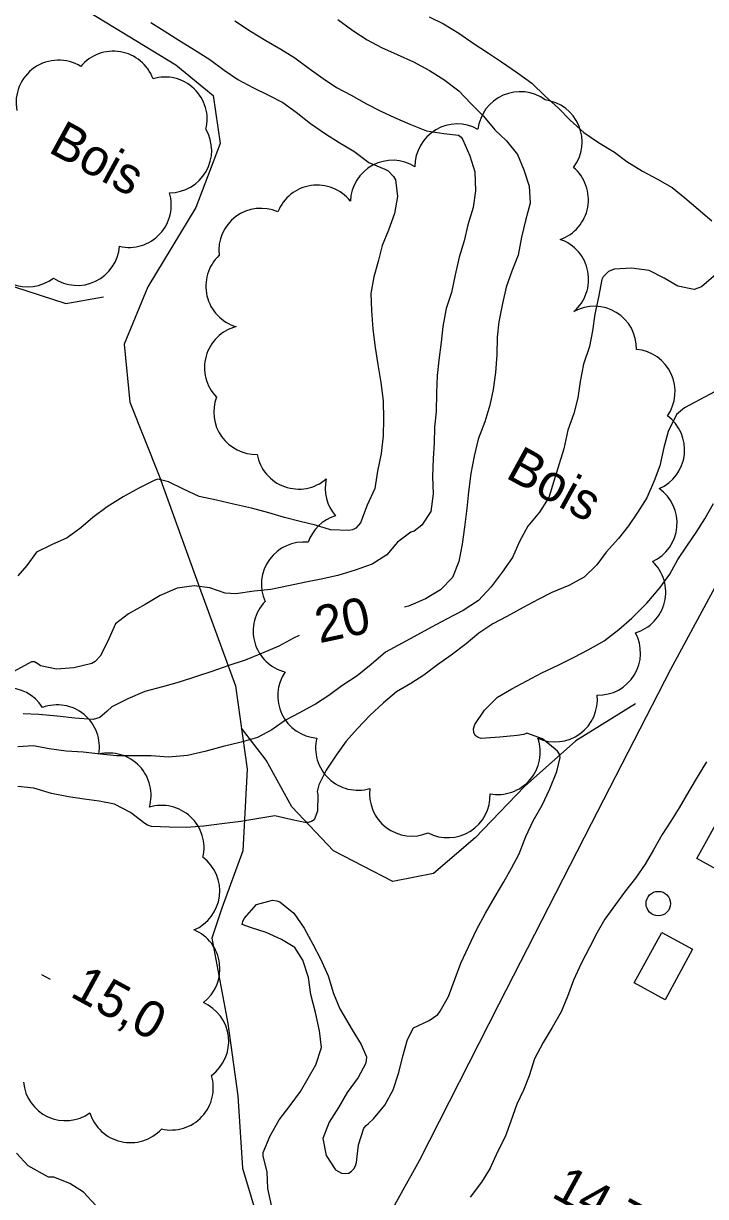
# Model space of a CAD drawing. Extents: x 219136 to 222520, y 5421589 to 5424530.
# Drawn here: x 220319 to 220374.8, y 5423575.6 to 5423671.8 of the extents above; entities that cross this region are included whole.
import ezdxf

# ---------------------------------------------------------------- set-up
doc = ezdxf.new("R2010")
doc.units = 0
for name, color, linetype in [('Level 1', 7, 'Continuous'), ('Level 19', 7, 'Continuous'), ('Level 2', 7, 'Continuous'), ('Level 22', 7, 'Continuous'), ('Level 3', 7, 'Continuous'), ('Level 31', 7, 'Continuous'), ('Level 36', 7, 'Continuous'), ('Level 4', 7, 'Continuous'), ('Level 44', 7, 'Continuous')]:
    doc.layers.add(name, color=color, linetype=linetype)

msp = doc.modelspace()

# ---------------------------------------------------------------- linework, layer by layer
at = {"layer": 'Level 1'}
for points in [[(220344.71, 5423672.07), (220345.96, 5423671.18), (220347.12, 5423670.41), (220348.29, 5423669.79), (220349.57, 5423669.2), (220350.93, 5423668.6), (220352.24, 5423667.9), (220353.41, 5423667.17), (220354.62, 5423666.24), (220355.63, 5423665.16), (220356.65, 5423664.16), (220357.58, 5423663.05), (220358.52, 5423662.13), (220359.43, 5423661.03), (220359.96, 5423659.75), (220360.4, 5423658.42), (220360.47, 5423657.02), (220360.09, 5423655.61), (220359.77, 5423654.25), (220359.49, 5423652.76), (220358.96, 5423651.45), (220358.51, 5423650.14), (220358.2, 5423648.8), (220357.9, 5423647.3), (220357.77, 5423646.06), (220357.73, 5423644.6), (220357.62, 5423643.15), (220357.45, 5423641.76), (220357.18, 5423640.48), (220356.77, 5423639.12), (220356.22, 5423637.69), (220355.89, 5423636.3), (220355.6, 5423634.87), (220355.42, 5423633.39), (220355.29, 5423632.02), (220355.1, 5423630.49), (220354.91, 5423629.1), (220354.64, 5423627.68), (220354.12, 5423626.37), (220353.12, 5423625.34), (220351.91, 5423624.61), (220350.51, 5423624.01), (220350.19, 5423623.94)], [(220341.54, 5423621.61), (220341.1, 5423621.38), (220339.88, 5423620.74), (220338.46, 5423620.13), (220337.12, 5423619.6), (220335.72, 5423619.13), (220334.39, 5423618.66), (220333.15, 5423618.24), (220331.72, 5423617.8), (220330.35, 5423617.4), (220328.9, 5423617.03), (220327.51, 5423616.42), (220326.22, 5423615.76), (220325.82, 5423615.4), (220325.22, 5423614.88), (220324.68, 5423614.74), (220323.18, 5423614.83), (220321.73, 5423615)], [(220321.73, 5423615), (220320.24, 5423615.15), (220318.96, 5423615.2)]]:
    msp.add_lwpolyline(points, dxfattribs=at)
at = {"layer": 'Level 19'}
msp.add_lwpolyline([(220264.95, 5423720.37), (220259.8, 5423716.84), (220255.97, 5423712.71), (220254.12, 5423708.94), (220255.03, 5423704.95), (220257.6, 5423701.67), (220265.26, 5423695.03), (220275.33, 5423686.76), (220285.43, 5423678.24), (220298.03, 5423667.55), (220308.54, 5423657.7), (220318.25, 5423650.18), (220322.45, 5423648.81), (220325.52, 5423649.35)], dxfattribs=at)
at = {"layer": 'Level 2'}
for points in [[(220352.21, 5423672.29), (220353.36, 5423671.73), (220354.64, 5423670.96), (220355.81, 5423670.14), (220357.05, 5423669.33), (220358.13, 5423668.62), (220359.43, 5423667.71), (220360.61, 5423666.86), (220361.71, 5423665.8), (220362.78, 5423664.82), (220363.74, 5423663.83), (220364.88, 5423662.81), (220366.07, 5423661.99), (220367.39, 5423661.21), (220368.38, 5423660.44), (220369.67, 5423659.65), (220370.9, 5423658.99), (220372.1, 5423658.31), (220373.15, 5423657.47), (220374.23, 5423656.55), (220375.36, 5423655.58)], [(220329.39, 5423671.84), (220330.49, 5423671.14), (220331.7, 5423670.39), (220332.99, 5423669.6), (220334.23, 5423668.79), (220335.41, 5423667.94), (220336.53, 5423667.16), (220337.76, 5423666.5), (220339.04, 5423665.88), (220340.22, 5423665.27), (220341.31, 5423664.49), (220342.49, 5423663.56), (220343.71, 5423662.72), (220344.83, 5423662.01), (220346.04, 5423661.3), (220347.27, 5423660.37), (220348.57, 5423659.81), (220348.83, 5423659.67), (220349.28, 5423659.23), (220349.43, 5423658.93), (220349.61, 5423657.59), (220349.37, 5423656.19), (220348.88, 5423654.83), (220348.34, 5423653.56), (220348.02, 5423652.26), (220347.68, 5423651), (220347.41, 5423649.62), (220347.49, 5423648.23), (220347.59, 5423646.71), (220347.77, 5423645.2), (220348, 5423643.82), (220348.25, 5423642.34), (220348.44, 5423640.84), (220348.47, 5423639.34), (220348.43, 5423637.96), (220348.27, 5423636.51), (220347.96, 5423635.08), (220347.75, 5423633.65), (220347.12, 5423632.29), (220346.58, 5423630.85), (220346.2, 5423630.4)], [(220336.29, 5423671.98), (220337.57, 5423671.13), (220338.81, 5423670.35), (220340.05, 5423669.66), (220341.21, 5423668.94), (220342.36, 5423668.07), (220343.52, 5423667.24), (220344.62, 5423666.52), (220345.8, 5423665.87), (220347.08, 5423665.17), (220348.2, 5423664.59), (220349.37, 5423664.04), (220350.61, 5423663.51), (220351.98, 5423662.96), (220353.41, 5423662.75), (220354.6, 5423662.59), (220354.83, 5423662.44), (220354.96, 5423662.21), (220355.54, 5423660.9), (220355.94, 5423659.59), (220355.99, 5423658.05), (220355.81, 5423656.67), (220355.38, 5423655.27), (220355.06, 5423653.94)], [(220355.06, 5423653.94), (220354.65, 5423652.62), (220354.34, 5423651.17), (220354.03, 5423649.71), (220353.6, 5423648.39), (220353.33, 5423646.92), (220353.17, 5423645.63), (220352.99, 5423644.18), (220352.85, 5423642.9), (220352.79, 5423641.49), (220352.78, 5423639.94), (220352.64, 5423638.67), (220352.6, 5423637.38), (220352.52, 5423636.11), (220352.48, 5423634.62), (220352.54, 5423633.21), (220352.34, 5423631.78), (220351.59, 5423630.65), (220350.96, 5423630.17), (220350.71, 5423630.09), (220349.6, 5423629.26), (220348.74, 5423628.21), (220347.53, 5423627.45), (220346.13, 5423626.97), (220344.71, 5423626.53), (220343.35, 5423626.22), (220342.1, 5423625.97), (220340.69, 5423625.68), (220339.24, 5423625.39), (220337.87, 5423625.23), (220336.37, 5423625.03), (220335.48, 5423625.09), (220334.24, 5423625.51), (220332.96, 5423625.69), (220331.56, 5423625.49), (220330.16, 5423624.88), (220328.93, 5423624.15), (220327.58, 5423623.39), (220326.5, 5423622.56), (220326.4, 5423622.33), (220325.86, 5423621.08), (220325.25, 5423619.93), (220324.84, 5423619.48), (220324.57, 5423619.33), (220323.11, 5423618.96), (220321.68, 5423618.84), (220320.36, 5423619.13), (220320.15, 5423619.3), (220319.88, 5423619.45), (220319.62, 5423619.44), (220319.39, 5423619.31), (220318.13, 5423618.63)], [(220375.68, 5423651.2), (220374.51, 5423650.17), (220373.9, 5423649.97), (220372.56, 5423650.22), (220371.44, 5423650.88), (220370.23, 5423651.51), (220368.78, 5423651.71), (220367.35, 5423651.63), (220366.88, 5423651.42), (220366.45, 5423650.99)], [(220366.45, 5423650.99), (220366.33, 5423650.77), (220366.06, 5423649.32), (220365.78, 5423647.94), (220365.57, 5423646.57), (220365.32, 5423645.3), (220364.85, 5423643.84), (220364.57, 5423642.42), (220364.37, 5423641.08), (220364.05, 5423639.81), (220363.55, 5423638.43), (220363.24, 5423636.91), (220362.84, 5423635.68), (220362.4, 5423634.26), (220361.99, 5423632.91), (220361.23, 5423631.72), (220360.29, 5423630.56), (220359.61, 5423629.32), (220359.03, 5423627.99), (220358.17, 5423626.79), (220357.27, 5423625.61), (220356.25, 5423624.49), (220354.99, 5423623.67), (220353.62, 5423622.94), (220352.4, 5423622.28), (220351.25, 5423621.67), (220349.98, 5423620.99), (220348.61, 5423620.25), (220347.45, 5423619.23), (220346.29, 5423618.31), (220345.06, 5423617.48), (220343.98, 5423616.7), (220342.9, 5423615.98), (220342.73, 5423615.89)], [(220375.58, 5423641.58), (220374.39, 5423640.95), (220373.12, 5423640.27), (220372.45, 5423639.73), (220371.78, 5423638.32), (220371.41, 5423637), (220371.1, 5423635.52), (220370.63, 5423634.27), (220370.04, 5423632.88), (220369.27, 5423631.68), (220368.53, 5423630.6), (220367.7, 5423629.56), (220366.7, 5423628.43), (220365.93, 5423627.41), (220364.9, 5423626.39), (220363.63, 5423625.72), (220362.25, 5423625.14), (220361.13, 5423624.55), (220359.91, 5423623.9), (220358.57, 5423623.18), (220357.41, 5423622.56), (220356.26, 5423621.81), (220355.23, 5423620.94), (220353.99, 5423620.01), (220352.89, 5423619.21), (220351.76, 5423618.37), (220350.71, 5423617.68), (220349.53, 5423616.99), (220348.46, 5423616.1), (220347.33, 5423615.06), (220346.34, 5423614), (220345.39, 5423612.94), (220344.58, 5423611.81), (220343.76, 5423610.58), (220343.17, 5423609.37), (220343.04, 5423608.84), (220343.08, 5423608.56), (220343.05, 5423607.21), (220342.77, 5423606.5), (220342.56, 5423606.37), (220342.3, 5423606.28), (220342.01, 5423606.29), (220340.99, 5423606.51), (220339.57, 5423606.83), (220338.25, 5423606.62), (220336.77, 5423606.37), (220335.23, 5423606.17), (220333.74, 5423605.99), (220332.32, 5423605.89), (220330.93, 5423605.9), (220329.46, 5423605.97), (220329.12, 5423606.08), (220328.9, 5423606.21)], [(220346.2, 5423630.4), (220345.93, 5423630.27), (220345.62, 5423630.2), (220344.11, 5423630.27), (220342.9, 5423630.65), (220341.63, 5423630.95), (220340.36, 5423631.28), (220339.07, 5423631.67), (220337.65, 5423632.05), (220336.17, 5423632.36), (220334.78, 5423632.71), (220333.37, 5423632.99), (220332.08, 5423633.6), (220330.85, 5423634.21), (220329.99, 5423634.42), (220329.73, 5423634.34), (220328.42, 5423633.69), (220327.14, 5423632.98), (220325.82, 5423632.14), (220324.65, 5423631.27), (220323.67, 5423630.43), (220322.54, 5423629.62), (220321.28, 5423629.04), (220320.04, 5423628.44), (220319.25, 5423627.34), (220318.52, 5423626.51)], [(220348.57, 5423583.12), (220349.24, 5423584.39), (220349.71, 5423585.8), (220350.04, 5423587.15), (220350.42, 5423588.5), (220350.93, 5423589.47), (220352.21, 5423590.08), (220352.92, 5423590.57), (220353.1, 5423590.82), (220353.79, 5423592.03), (220354.32, 5423593.52), (220354.8, 5423594.76), (220355.41, 5423596.1), (220356.08, 5423597.49), (220356.81, 5423598.85), (220357.61, 5423600.22), (220358.32, 5423601.42), (220358.95, 5423602.56), (220359.57, 5423603.72), (220360.12, 5423605.13), (220360.71, 5423606.43), (220361.46, 5423607.7), (220362.07, 5423609.05), (220362.65, 5423610.46), (220362.94, 5423611.62), (220362.87, 5423611.9), (220362.71, 5423612.13), (220362.52, 5423612.3), (220361.49, 5423613.15), (220360.2, 5423613.61), (220359.94, 5423613.5), (220359.42, 5423613.43), (220357.99, 5423613.28), (220356.47, 5423613.18), (220356.2, 5423613.25), (220355.97, 5423613.42), (220355.85, 5423613.66), (220355.84, 5423613.96), (220355.94, 5423614.32), (220356.72, 5423615.49), (220357.81, 5423616.55), (220358.97, 5423617.24), (220360.19, 5423617.89), (220361.44, 5423618.55), (220362.76, 5423619.17), (220364.07, 5423619.83), (220365.22, 5423620.44), (220366.54, 5423621.17), (220367.74, 5423622.1), (220368.79, 5423623.03), (220370.03, 5423624.27), (220371.13, 5423625.53), (220371.92, 5423626.63), (220372.58, 5423627.85), (220373.29, 5423628.93), (220374.08, 5423630.04), (220374.77, 5423631.17), (220375.48, 5423632.42)], [(220342.73, 5423615.89), (220341.58, 5423615.28), (220340.44, 5423614.66), (220339.32, 5423613.88), (220338.15, 5423613.25), (220336.8, 5423612.86), (220335.33, 5423612.51), (220333.83, 5423612.12), (220332.41, 5423611.77), (220330.86, 5423611.64), (220329.44, 5423611.76), (220328.03, 5423611.76), (220326.58, 5423611.74), (220325.29, 5423611.89), (220323.86, 5423612.04), (220322.47, 5423612.14), (220321.08, 5423612.33), (220319.8, 5423612.57), (220318.5, 5423612.49)], [(220374.92, 5423611.25), (220374.22, 5423610.13), (220373.47, 5423608.86), (220372.68, 5423607.5), (220372, 5423606.39), (220371.27, 5423605.3), (220370.58, 5423604.06), (220369.9, 5423602.88), (220369.11, 5423601.73), (220368.29, 5423600.7), (220367.47, 5423599.58), (220366.59, 5423598.38), (220365.96, 5423597.29), (220365.35, 5423596.11), (220364.66, 5423594.75), (220364.02, 5423593.38), (220363.54, 5423592.02), (220363.01, 5423590.78), (220362.28, 5423589.5), (220361.53, 5423588.27)], [(220328.9, 5423606.21), (220327.73, 5423607.1), (220326.44, 5423607.78), (220325.18, 5423608.04), (220323.93, 5423608.2), (220322.66, 5423608.39), (220321.28, 5423608.67), (220319.82, 5423609.09), (220318.5, 5423609.23)], [(220339.3, 5423574.8), (220338.98, 5423576.3), (220338.93, 5423577.63), (220338.6, 5423578.99), (220338.61, 5423579.25), (220339.18, 5423580.62), (220339.91, 5423581.93), (220340.81, 5423583.09), (220341.67, 5423584.26), (220342.29, 5423585.35), (220342.93, 5423586.44), (220343.37, 5423587.85), (220343.21, 5423589.21), (220342.88, 5423590.71), (220342.52, 5423592.21), (220342.31, 5423593.6), (220341.86, 5423595.02), (220341.19, 5423596.05), (220340.11, 5423596.69), (220338.84, 5423597.29), (220337.64, 5423597.66), (220336.88, 5423597.92), (220336.94, 5423598.19), (220337.06, 5423598.42), (220338.06, 5423599.56), (220339.38, 5423599.92), (220339.73, 5423599.87), (220339.98, 5423599.78), (220341.11, 5423598.87), (220341.95, 5423597.62), (220342.66, 5423596.31), (220343.29, 5423595.11), (220343.94, 5423593.72), (220344.36, 5423592.29), (220344.88, 5423591.03), (220345.89, 5423589.31), (220346.64, 5423588.09)], [(220346.64, 5423588.09), (220347.08, 5423587.08), (220347.05, 5423586.78), (220346.98, 5423586.51), (220346.39, 5423585.4), (220345.49, 5423584.18), (220344.77, 5423582.93), (220344.02, 5423581.74), (220343.48, 5423580.4), (220343.76, 5423579.01), (220344.53, 5423577.84), (220345.02, 5423577.57), (220345.35, 5423577.53), (220345.61, 5423577.57), (220345.84, 5423577.72), (220346.02, 5423577.91), (220346.16, 5423578.15), (220346.25, 5423578.44), (220346.42, 5423579.87), (220346.85, 5423581.24), (220347.03, 5423581.46), (220347.22, 5423581.63), (220347.65, 5423582.01), (220348.57, 5423583.12)], [(220361.53, 5423588.27), (220360.84, 5423586.93), (220360.4, 5423585.52), (220359.93, 5423584.35), (220359.38, 5423583.22), (220358.9, 5423581.83), (220358.42, 5423580.54), (220357.8, 5423579.31), (220357.19, 5423577.96), (220356.49, 5423576.82), (220355.55, 5423575.59)], [(220319.35, 5423578.15), (220318.41, 5423579.19)], [(220324.91, 5423574.9), (220323.9, 5423575.99), (220322.76, 5423576.72), (220321.46, 5423577.22), (220321.01, 5423577.23), (220319.35, 5423578.15)]]:
    msp.add_lwpolyline(points, dxfattribs=at)
at = {"layer": 'Level 22'}
for points in [[(220320.5, 5423675.05), (220331.45, 5423668.36), (220334.52, 5423665.84), (220335.08, 5423661.93), (220333.08, 5423656.69), (220329.15, 5423650.19), (220327.23, 5423645.49), (220327.67, 5423640.72), (220330.08, 5423634.7), (220333.4, 5423625.54), (220336.35, 5423617.5), (220337.28, 5423610.67), (220336.95, 5423603.97), (220335.21, 5423599.27), (220334.41, 5423596.81), (220335.71, 5423589.82), (220336.54, 5423583.9), (220336.91, 5423577.96), (220338.33, 5423573.23)], [(220369.09, 5423616), (220364.22, 5423612.99), (220360, 5423609.23), (220355.97, 5423605.04), (220352.55, 5423602.12), (220349.23, 5423601.46), (220344.36, 5423603.98), (220340.96, 5423607.57), (220338.86, 5423611.41), (220336.83, 5423614.02), (220336.82, 5423614.03)]]:
    msp.add_lwpolyline(points, dxfattribs=at)
at = {"layer": 'Level 3'}
msp.add_line((220320.45, 5423593.83), (220321.15, 5423593.45), dxfattribs=at)
at = {"layer": 'Level 31'}
for points in [[(220374.11, 5423603.34), (220376.46, 5423607.57), (220379.19, 5423606.06), (220376.84, 5423601.83)], [(220369, 5423593.15), (220371.26, 5423597.29), (220373.78, 5423595.91), (220371.53, 5423591.77)]]:
    msp.add_lwpolyline(points, close=True, dxfattribs=at)
at = {"layer": 'Level 36'}
msp.add_circle((220370.964, 5423599.647), 1, dxfattribs=at)
at = {"layer": 'Level 4'}
msp.add_lwpolyline([(220348.18, 5423572.81), (220351.4, 5423578.59), (220357.93, 5423591.44), (220365.49, 5423606.22), (220372, 5423618.85), (220378.92, 5423631.7), (220385.3, 5423644.87)], dxfattribs=at)
at = {"layer": 'Level 44'}
for centre, start, end in [((220326.335, 5423666.018), 20.4559, 140.4559), ((220321.832, 5423665.284), 58.07746, 191.13598), ((220330.554, 5423663.904), 346.30833, 106.30833), ((220359.642, 5423662.699), 53.65921, 173.65921), ((220361.265, 5423662.052), 322.87183, 82.87183), ((220354.502, 5423660.061), 60.66658, 180.66658), ((220330.924, 5423661.345), 270.14108, 30.14108), ((220349.207, 5423657.081), 58.07583, 178.07583), ((220361.78, 5423657.325), 289.55409, 49.55409), ((220327.618, 5423656.873), 256.92219, 16.92219), ((220343.03, 5423655.045), 38.40965, 158.40965), ((220338.428, 5423653.143), 66.50999, 186.50999), ((220361.797, 5423650.79), 310.74564, 70.74564), ((220319.313, 5423653.639), 187.63926, 307.63926), ((220323.38, 5423653.757), 235.7111, 355.7111), ((220337.371, 5423650.238), 133.51007, 253.51007), ((220365.72, 5423645.126), 358.67514, 118.67514), ((220337.264, 5423643.565), 104.65154, 224.28743), ((220368.878, 5423641.596), 324.94693, 84.94693), ((220338.022, 5423639.913), 159.15532, 271.44438), ((220369.657, 5423636.819), 293.57329, 53.57329), ((220341.517, 5423637.071), 190.32442, 310.60206), ((220347.15, 5423633.675), 167.22592, 220.73825), ((220369.046, 5423630.812), 294.81885, 54.81885), ((220345.551, 5423628.105), 107.22592, 160.73825), ((220341.919, 5423625.803), 84.00276, 204.00276), ((220368.114, 5423625.158), 286.44807, 46.44807), ((220341.244, 5423621.985), 135.93518, 255.93518), ((220366.049, 5423620.185), 268.45471, 28.45471), ((220343.259, 5423616.666), 145.56322, 265.56322), ((220317.603, 5423613.861), 32.32015, 152.32015), ((220362.511, 5423616.357), 246.05429, 6.05429), ((220321.734, 5423612.465), 350.33571, 110.33571), ((220346.359, 5423612.402), 166.47945, 286.47945), ((220357.834, 5423612.05), 259.21821, 19.21821), ((220325.964, 5423608.517), 343.60767, 103.60767), ((220350.778, 5423608.639), 172.68067, 292.68067), ((220353.724, 5423608.509), 242.28471, 2.28471), ((220330.296, 5423604.225), 346.91666, 106.91666), ((220331.585, 5423600.674), 293.00087, 53.00087), ((220331.604, 5423594.289), 307.32822, 67.32822), ((220332.316, 5423588.361), 306.38608, 66.38608), ((220322.421, 5423585.329), 185.22233, 305.22233), ((220331.059, 5423584.558), 257.02379, 17.02379), ((220327.728, 5423583.524), 197.1997, 317.1997)]:
    msp.add_arc(centre, 3.464, start, end, dxfattribs=at)

# ---------------------------------------------------------------- texts
at = {"layer": 'Level 1'}
msp.add_text('20', height=2.9999, rotation=12.13026, dxfattribs=at).set_placement((220343.21, 5423620.97))
at = {"layer": 'Level 3'}
for s, p in [('15,0', (220322.69, 5423592.09)), ('14,7', (220362.12, 5423575.66))]:
    msp.add_text(s, height=3, rotation=331.383, dxfattribs=at).set_placement(p)
at = {"layer": 'Level 44'}
for p in [(220320.91, 5423661.27), (220358.36, 5423634.59)]:
    msp.add_text('Bois', height=3, rotation=331.35475, dxfattribs=at).set_placement(p)

doc.saveas('drawing.dxf')
